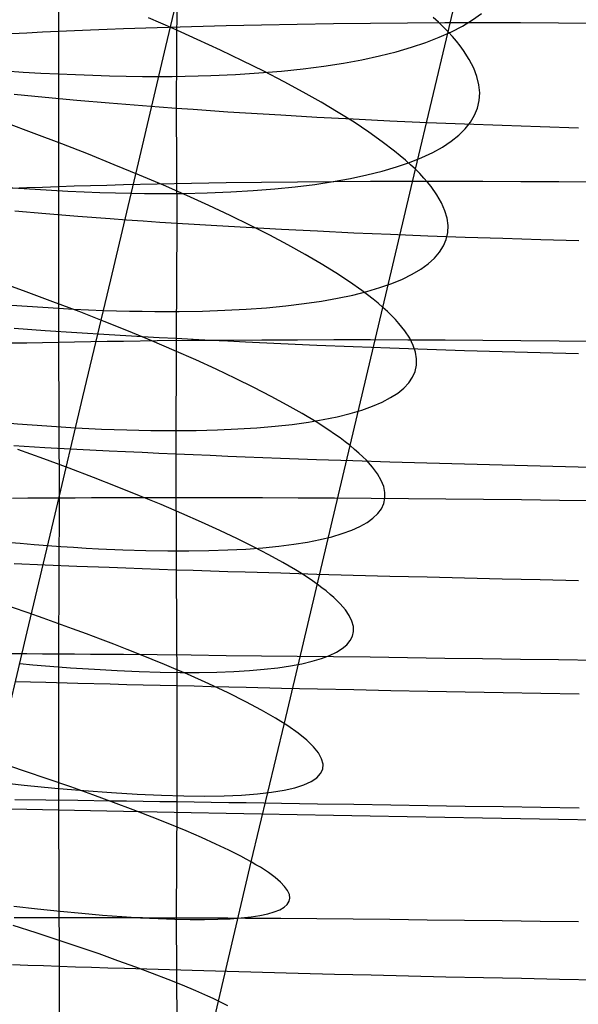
# Model space of a CAD drawing. Extents: x -383 to 1849, y -1185 to -529.
# Tile 347 of 656: x 241.57 to 248.71, y -1015.58 to -1003. Entities that reach past the tile are written whole.
import ezdxf

# ---------------------------------------------------------------- set-up
doc = ezdxf.new("R2010")
doc.units = 0
doc.layers.add('PREDEFINITO', color=7, linetype='CONTINUOUS')

msp = doc.modelspace()

# ---------------------------------------------------------------- linework, layer by layer
at = {"layer": 'PREDEFINITO'}
for p, q in [((242.081, -1001.176, 675.541), (242.07, -1003.154, 675.801)), ((247.051, -1003.158, 484.075), (247.465, -1001.405, 484.387)), ((243.444, -1003.345, 498.497), (243.796, -1001.865, 498.791)), ((243.585, -1002.669, 649.525), (243.574, -1004.132, 649.772)), ((247.362, -1003.006, 491.483), (247.475, -1002.923, 491.011)), ((243.538, -1003.116, 478.002), (243.219, -1002.978, 477.654)), ((246.53, -1003.048, 677.737), (246.057, -1003.052, 677.61)), ((247.009, -1003.045, 677.849), (246.53, -1003.048, 677.737)), ((246.929, -1003.035, 483.619), (246.861, -1002.973, 483.394)), ((246.992, -1003.097, 483.846), (246.929, -1003.035, 483.619)), ((247.49, -1003.044, 677.946), (247.009, -1003.045, 677.849)), ((247.234, -1003.084, 491.953), (247.362, -1003.006, 491.483)), ((247.975, -1003.045, 678.028), (247.49, -1003.044, 677.946)), ((248.462, -1003.047, 678.095), (247.975, -1003.045, 678.028)), ((248.952, -1003.05, 678.147), (248.462, -1003.047, 678.095)), ((241.668, -1003.173, 675.527), (241.47, -1003.183, 675.385)), ((241.868, -1003.163, 675.666), (241.668, -1003.173, 675.527)), ((242.07, -1003.154, 675.801), (241.868, -1003.163, 675.666)), ((242.07, -1003.154, 675.801), (242.069, -1005.137, 676.028)), ((242.274, -1003.145, 675.933), (242.07, -1003.154, 675.801)), ((242.481, -1003.137, 676.061), (242.274, -1003.145, 675.933)), ((242.691, -1003.128, 676.185), (242.481, -1003.137, 676.061)), ((242.902, -1003.121, 676.306), (242.691, -1003.128, 676.185)), ((243.332, -1003.106, 676.537), (242.902, -1003.121, 676.306)), ((243.769, -1003.093, 676.752), (243.332, -1003.106, 676.537)), ((243.845, -1003.254, 478.361), (243.538, -1003.116, 478.002)), ((244.214, -1003.082, 676.953), (243.769, -1003.093, 676.752)), ((244.665, -1003.072, 677.14), (244.214, -1003.082, 676.953)), ((245.123, -1003.064, 677.311), (244.665, -1003.072, 677.14)), ((245.587, -1003.057, 677.468), (245.123, -1003.064, 677.311)), ((246.057, -1003.052, 677.61), (245.587, -1003.057, 677.468)), ((246.632, -1004.913, 483.777), (247.051, -1003.158, 484.075)), ((246.936, -1003.228, 492.88), (247.092, -1003.158, 492.418)), ((247.051, -1003.158, 484.075), (246.992, -1003.097, 483.846)), ((247.107, -1003.219, 484.304), (247.051, -1003.158, 484.075)), ((247.092, -1003.158, 492.418), (247.234, -1003.084, 491.953)), ((244.141, -1003.391, 478.729), (243.845, -1003.254, 478.361)), ((246.582, -1003.356, 493.79), (246.766, -1003.294, 493.338)), ((246.766, -1003.294, 493.338), (246.936, -1003.228, 492.88)), ((247.158, -1003.279, 484.535), (247.107, -1003.219, 484.304)), ((247.205, -1003.338, 484.766), (247.158, -1003.279, 484.535)), ((243.092, -1004.833, 498.232), (243.444, -1003.345, 498.497)), ((244.424, -1003.527, 479.107), (244.141, -1003.391, 478.729)), ((246.174, -1003.466, 494.677), (246.385, -1003.413, 494.236)), ((246.385, -1003.413, 494.236), (246.582, -1003.356, 493.79)), ((247.248, -1003.396, 484.999), (247.205, -1003.338, 484.766)), ((247.321, -1003.511, 485.467), (247.248, -1003.396, 484.999)), ((244.695, -1003.662, 479.494), (244.424, -1003.527, 479.107)), ((245.712, -1003.557, 495.538), (245.949, -1003.514, 495.111)), ((245.949, -1003.514, 495.111), (246.174, -1003.466, 494.677)), ((247.378, -1003.622, 485.939), (247.321, -1003.511, 485.467)), ((244.632, -1003.683, 497.164), (244.921, -1003.659, 496.771)), ((244.953, -1003.796, 479.889), (244.695, -1003.662, 479.494)), ((244.921, -1003.659, 496.771), (245.197, -1003.63, 496.368)), ((245.197, -1003.63, 496.368), (245.461, -1003.596, 495.957)), ((245.461, -1003.596, 495.957), (245.712, -1003.557, 495.538)), ((247.419, -1003.73, 486.414), (247.378, -1003.622, 485.939)), ((243.353, -1003.728, 498.634), (243.524, -1003.727, 498.46)), ((243.524, -1003.727, 498.46), (243.691, -1003.725, 498.283)), ((243.691, -1003.725, 498.283), (243.855, -1003.721, 498.103)), ((243.855, -1003.721, 498.103), (244.017, -1003.716, 497.921)), ((244.017, -1003.716, 497.921), (244.331, -1003.703, 497.547)), ((244.331, -1003.703, 497.547), (244.632, -1003.683, 497.164)), ((245.198, -1003.928, 480.293), (244.953, -1003.796, 479.889)), ((247.444, -1003.836, 486.89), (247.419, -1003.73, 486.414)), ((245.429, -1004.058, 480.705), (245.198, -1003.928, 480.293)), ((247.454, -1003.938, 487.369), (247.444, -1003.836, 486.89)), ((241.504, -1003.952, 651.04), (241.9, -1003.991, 650.758)), ((241.9, -1003.991, 650.758), (242.306, -1004.029, 650.49)), ((242.306, -1004.029, 650.49), (242.72, -1004.064, 650.236)), ((247.426, -1004.132, 488.329), (247.447, -1004.037, 487.848)), ((247.447, -1004.037, 487.848), (247.454, -1003.938, 487.369)), ((242.72, -1004.064, 650.236), (242.93, -1004.082, 650.114)), ((242.93, -1004.082, 650.114), (243.143, -1004.099, 649.996)), ((243.143, -1004.099, 649.996), (243.357, -1004.115, 649.882)), ((243.357, -1004.115, 649.882), (243.574, -1004.132, 649.772)), ((243.574, -1004.132, 649.772), (243.792, -1004.147, 649.666)), ((243.574, -1004.132, 649.772), (243.584, -1005.601, 649.981)), ((243.792, -1004.147, 649.666), (244.013, -1004.163, 649.564)), ((244.013, -1004.163, 649.564), (244.235, -1004.178, 649.465)), ((244.235, -1004.178, 649.465), (244.459, -1004.192, 649.371)), ((245.646, -1004.187, 481.124), (245.429, -1004.058, 480.705)), ((247.389, -1004.224, 488.809), (247.426, -1004.132, 488.329)), ((244.459, -1004.192, 649.371), (244.912, -1004.22, 649.193)), ((244.912, -1004.22, 649.193), (245.371, -1004.246, 649.031)), ((245.371, -1004.246, 649.031), (245.837, -1004.271, 648.885)), ((245.848, -1004.313, 481.55), (245.646, -1004.187, 481.124)), ((245.837, -1004.271, 648.885), (246.307, -1004.294, 648.753)), ((246.307, -1004.294, 648.753), (246.781, -1004.315, 648.638)), ((247.336, -1004.312, 489.29), (247.389, -1004.224, 488.809)), ((241.761, -1004.455, 476.403), (241.399, -1004.321, 476.098)), ((246.036, -1004.438, 481.984), (245.848, -1004.313, 481.55)), ((246.781, -1004.315, 648.638), (247.26, -1004.334, 648.537)), ((247.187, -1004.478, 490.247), (247.269, -1004.397, 489.769)), ((247.26, -1004.334, 648.537), (247.743, -1004.352, 648.452)), ((247.269, -1004.397, 489.769), (247.336, -1004.312, 489.29)), ((247.743, -1004.352, 648.452), (248.228, -1004.368, 648.383)), ((248.228, -1004.368, 648.383), (248.716, -1004.383, 648.328)), ((242.112, -1004.589, 476.721), (241.761, -1004.455, 476.403)), ((246.209, -1004.561, 482.423), (246.036, -1004.438, 481.984)), ((246.979, -1004.629, 491.197), (247.09, -1004.555, 490.723)), ((247.09, -1004.555, 490.723), (247.187, -1004.478, 490.247)), ((242.454, -1004.722, 477.049), (242.112, -1004.589, 476.721)), ((246.366, -1004.681, 482.869), (246.209, -1004.561, 482.423)), ((246.438, -1004.74, 483.094), (246.366, -1004.681, 482.869)), ((246.853, -1004.699, 491.668), (246.979, -1004.629, 491.197)), ((242.784, -1004.855, 477.388), (242.454, -1004.722, 477.049)), ((246.507, -1004.798, 483.32), (246.438, -1004.74, 483.094)), ((246.571, -1004.856, 483.548), (246.507, -1004.798, 483.32)), ((246.558, -1004.826, 492.598), (246.713, -1004.764, 492.135)), ((246.713, -1004.764, 492.135), (246.853, -1004.699, 491.668)), ((242.738, -1006.324, 497.995), (243.092, -1004.833, 498.232)), ((243.104, -1004.987, 477.738), (242.784, -1004.855, 477.388)), ((246.012, -1004.985, 493.959), (246.208, -1004.936, 493.511)), ((246.208, -1004.936, 493.511), (246.39, -1004.883, 493.057)), ((246.218, -1006.677, 483.535), (246.632, -1004.913, 483.777)), ((246.39, -1004.883, 493.057), (246.558, -1004.826, 492.598)), ((246.632, -1004.913, 483.777), (246.571, -1004.856, 483.548)), ((246.688, -1004.969, 484.007), (246.632, -1004.913, 483.777)), ((243.413, -1005.118, 478.098), (243.104, -1004.987, 477.738)), ((245.58, -1005.07, 494.836), (245.803, -1005.03, 494.401)), ((245.803, -1005.03, 494.401), (246.012, -1004.985, 493.959)), ((246.74, -1005.025, 484.239), (246.688, -1004.969, 484.007)), ((246.788, -1005.08, 484.471), (246.74, -1005.025, 484.239)), ((241.667, -1005.151, 675.753), (241.469, -1005.158, 675.611)), ((241.866, -1005.144, 675.892), (241.667, -1005.151, 675.753)), ((242.069, -1005.137, 676.028), (241.866, -1005.144, 675.892)), ((242.273, -1005.131, 676.159), (242.069, -1005.137, 676.028)), ((242.069, -1005.137, 676.028), (242.07, -1007.124, 676.216)), ((242.481, -1005.125, 676.288), (242.273, -1005.131, 676.159)), ((242.69, -1005.119, 676.412), (242.481, -1005.125, 676.288)), ((242.902, -1005.114, 676.533), (242.69, -1005.119, 676.412)), ((243.331, -1005.104, 676.763), (242.902, -1005.114, 676.533)), ((243.769, -1005.096, 676.979), (243.331, -1005.104, 676.763)), ((243.709, -1005.248, 478.468), (243.413, -1005.118, 478.098)), ((244.214, -1005.088, 677.18), (243.769, -1005.096, 676.979)), ((244.666, -1005.082, 677.367), (244.214, -1005.088, 677.18)), ((244.272, -1005.202, 496.896), (244.559, -1005.185, 496.501)), ((244.559, -1005.185, 496.501), (244.834, -1005.163, 496.097)), ((245.125, -1005.077, 677.538), (244.666, -1005.082, 677.367)), ((244.834, -1005.163, 496.097), (245.096, -1005.137, 495.685)), ((245.096, -1005.137, 495.685), (245.345, -1005.106, 495.264)), ((245.589, -1005.073, 677.695), (245.125, -1005.077, 677.538)), ((245.345, -1005.106, 495.264), (245.58, -1005.07, 494.836)), ((246.059, -1005.071, 677.836), (245.589, -1005.073, 677.695)), ((246.533, -1005.069, 677.963), (246.059, -1005.071, 677.836)), ((247.011, -1005.069, 678.075), (246.533, -1005.069, 677.963)), ((246.832, -1005.134, 484.705), (246.788, -1005.08, 484.471)), ((246.908, -1005.24, 485.175), (246.832, -1005.134, 484.705)), ((247.494, -1005.07, 678.172), (247.011, -1005.069, 678.075)), ((247.979, -1005.072, 678.254), (247.494, -1005.07, 678.172)), ((248.467, -1005.075, 678.321), (247.979, -1005.072, 678.254)), ((248.957, -1005.08, 678.373), (248.467, -1005.075, 678.321)), ((243, -1005.22, 498.371), (243.169, -1005.222, 498.196)), ((243.169, -1005.222, 498.196), (243.336, -1005.223, 498.019)), ((243.336, -1005.223, 498.019), (243.5, -1005.223, 497.838)), ((243.5, -1005.223, 497.838), (243.66, -1005.221, 497.655)), ((243.66, -1005.221, 497.655), (243.972, -1005.214, 497.28)), ((243.994, -1005.377, 478.847), (243.709, -1005.248, 478.468)), ((243.972, -1005.214, 497.28), (244.272, -1005.202, 496.896)), ((246.967, -1005.343, 485.649), (246.908, -1005.24, 485.175)), ((244.266, -1005.505, 479.236), (243.994, -1005.377, 478.847)), ((247.01, -1005.442, 486.125), (246.967, -1005.343, 485.649)), ((241.513, -1005.446, 651.254), (241.91, -1005.48, 650.971)), ((241.91, -1005.48, 650.971), (242.316, -1005.512, 650.702)), ((242.316, -1005.512, 650.702), (242.73, -1005.543, 650.447)), ((242.73, -1005.543, 650.447), (242.941, -1005.558, 650.325)), ((242.941, -1005.558, 650.325), (243.153, -1005.572, 650.206)), ((244.525, -1005.631, 479.633), (244.266, -1005.505, 479.236)), ((247.037, -1005.539, 486.603), (247.01, -1005.442, 486.125)), ((247.049, -1005.632, 487.084), (247.037, -1005.539, 486.603)), ((243.153, -1005.572, 650.206), (243.368, -1005.587, 650.092)), ((243.368, -1005.587, 650.092), (243.584, -1005.601, 649.981)), ((243.584, -1005.601, 649.981), (243.574, -1007.072, 650.171)), ((243.584, -1005.601, 649.981), (243.803, -1005.614, 649.875)), ((243.803, -1005.614, 649.875), (244.023, -1005.628, 649.772)), ((244.023, -1005.628, 649.772), (244.245, -1005.641, 649.673)), ((244.245, -1005.641, 649.673), (244.469, -1005.654, 649.578)), ((244.469, -1005.654, 649.578), (244.922, -1005.678, 649.4)), ((244.771, -1005.756, 480.038), (244.525, -1005.631, 479.633)), ((244.922, -1005.678, 649.4), (245.381, -1005.701, 649.237)), ((247.045, -1005.722, 487.566), (247.049, -1005.632, 487.084)), ((245.003, -1005.879, 480.451), (244.771, -1005.756, 480.038)), ((245.381, -1005.701, 649.237), (245.846, -1005.723, 649.09)), ((245.846, -1005.723, 649.09), (246.316, -1005.743, 648.958)), ((246.316, -1005.743, 648.958), (246.79, -1005.762, 648.842)), ((246.79, -1005.762, 648.842), (247.269, -1005.779, 648.741)), ((246.99, -1005.892, 488.531), (247.025, -1005.809, 488.048)), ((247.025, -1005.809, 488.048), (247.045, -1005.722, 487.566)), ((247.269, -1005.779, 648.741), (247.751, -1005.795, 648.656)), ((247.751, -1005.795, 648.656), (248.236, -1005.81, 648.586)), ((248.236, -1005.81, 648.586), (248.723, -1005.823, 648.531)), ((245.222, -1006, 480.872), (245.003, -1005.879, 480.451)), ((246.94, -1005.972, 489.013), (246.99, -1005.892, 488.531)), ((245.426, -1006.119, 481.3), (245.222, -1006, 480.872)), ((246.795, -1006.12, 489.975), (246.875, -1006.048, 489.494)), ((246.875, -1006.048, 489.494), (246.94, -1005.972, 489.013)), ((245.615, -1006.235, 481.735), (245.426, -1006.119, 481.3)), ((246.591, -1006.254, 490.929), (246.701, -1006.189, 490.453)), ((246.701, -1006.189, 490.453), (246.795, -1006.12, 489.975)), ((245.789, -1006.349, 482.176), (245.615, -1006.235, 481.735)), ((246.329, -1006.372, 491.871), (246.467, -1006.315, 491.401)), ((246.467, -1006.315, 491.401), (246.591, -1006.254, 490.929)), ((241.657, -1006.477, 476.481), (241.303, -1006.349, 476.162)), ((242.382, -1007.819, 497.788), (242.738, -1006.324, 497.995)), ((245.948, -1006.461, 482.623), (245.789, -1006.349, 482.176)), ((246.011, -1006.475, 492.797), (246.177, -1006.425, 492.336)), ((246.177, -1006.425, 492.336), (246.329, -1006.372, 491.871)), ((242, -1006.605, 476.81), (241.657, -1006.477, 476.481)), ((245.43, -1006.597, 494.147), (245.637, -1006.56, 493.703)), ((245.637, -1006.56, 493.703), (245.831, -1006.52, 493.253)), ((245.831, -1006.52, 493.253), (246.011, -1006.475, 492.797)), ((246.021, -1006.516, 482.849), (245.948, -1006.461, 482.623)), ((246.091, -1006.57, 483.076), (246.021, -1006.516, 482.849)), ((246.156, -1006.624, 483.305), (246.091, -1006.57, 483.076)), ((242.333, -1006.731, 477.151), (242, -1006.605, 476.81)), ((244.469, -1006.7, 495.852), (244.729, -1006.681, 495.437)), ((244.729, -1006.681, 495.437), (244.976, -1006.657, 495.015)), ((244.976, -1006.657, 495.015), (245.21, -1006.629, 494.585)), ((245.21, -1006.629, 494.585), (245.43, -1006.597, 494.147)), ((245.798, -1008.443, 483.316), (246.218, -1006.677, 483.535)), ((246.218, -1006.677, 483.535), (246.156, -1006.624, 483.305)), ((246.275, -1006.729, 483.766), (246.218, -1006.677, 483.535)), ((242.654, -1006.857, 477.502), (242.333, -1006.731, 477.151)), ((242.645, -1006.715, 498.136), (242.814, -1006.72, 497.96)), ((242.814, -1006.72, 497.96), (242.98, -1006.725, 497.782)), ((242.98, -1006.725, 497.782), (243.142, -1006.727, 497.6)), ((243.142, -1006.727, 497.6), (243.302, -1006.729, 497.416)), ((243.302, -1006.729, 497.416), (243.612, -1006.729, 497.04)), ((243.612, -1006.729, 497.04), (243.91, -1006.724, 496.654)), ((243.91, -1006.724, 496.654), (244.196, -1006.714, 496.257)), ((244.196, -1006.714, 496.257), (244.469, -1006.7, 495.852)), ((246.328, -1006.78, 483.998), (246.275, -1006.729, 483.766)), ((246.376, -1006.831, 484.231), (246.328, -1006.78, 483.998)), ((241.504, -1006.943, 651.446), (241.9, -1006.971, 651.163)), ((242.965, -1006.982, 477.863), (242.654, -1006.857, 477.502)), ((246.421, -1006.881, 484.465), (246.376, -1006.831, 484.231)), ((246.499, -1006.978, 484.937), (246.421, -1006.881, 484.465)), ((241.9, -1006.971, 651.163), (242.306, -1006.997, 650.893)), ((242.306, -1006.997, 650.893), (242.72, -1007.023, 650.637)), ((242.72, -1007.023, 650.637), (242.93, -1007.036, 650.515)), ((242.93, -1007.036, 650.515), (243.143, -1007.048, 650.396)), ((243.264, -1007.106, 478.234), (242.965, -1006.982, 477.863)), ((243.143, -1007.048, 650.396), (243.357, -1007.06, 650.282)), ((243.357, -1007.06, 650.282), (243.574, -1007.072, 650.171)), ((243.574, -1007.072, 650.171), (243.572, -1008.547, 650.326)), ((243.574, -1007.072, 650.171), (243.792, -1007.084, 650.064)), ((246.56, -1007.072, 485.412), (246.499, -1006.978, 484.937)), ((246.605, -1007.163, 485.889), (246.56, -1007.072, 485.412)), ((241.668, -1007.132, 675.941), (241.471, -1007.136, 675.799)), ((241.868, -1007.128, 676.081), (241.668, -1007.132, 675.941)), ((242.07, -1007.124, 676.216), (241.868, -1007.128, 676.081)), ((242.275, -1007.12, 676.348), (242.07, -1007.124, 676.216)), ((242.07, -1007.124, 676.216), (242.081, -1009.113, 676.372)), ((242.482, -1007.117, 676.477), (242.275, -1007.12, 676.348)), ((242.692, -1007.114, 676.601), (242.482, -1007.117, 676.477)), ((242.903, -1007.111, 676.722), (242.692, -1007.114, 676.601)), ((243.333, -1007.105, 676.953), (242.903, -1007.111, 676.722)), ((243.55, -1007.228, 478.614), (243.264, -1007.106, 478.234)), ((243.771, -1007.101, 677.169), (243.333, -1007.105, 676.953)), ((244.216, -1007.098, 677.37), (243.771, -1007.101, 677.169)), ((243.792, -1007.084, 650.064), (244.013, -1007.095, 649.961)), ((244.013, -1007.095, 649.961), (244.235, -1007.106, 649.862)), ((244.668, -1007.095, 677.557), (244.216, -1007.098, 677.37)), ((244.235, -1007.106, 649.862), (244.459, -1007.117, 649.766)), ((244.459, -1007.117, 649.766), (244.912, -1007.138, 649.588)), ((245.126, -1007.094, 677.728), (244.668, -1007.095, 677.557)), ((244.912, -1007.138, 649.588), (245.371, -1007.158, 649.424)), ((245.591, -1007.093, 677.885), (245.126, -1007.094, 677.728)), ((245.371, -1007.158, 649.424), (245.836, -1007.176, 649.277)), ((246.06, -1007.093, 678.027), (245.591, -1007.093, 677.885)), ((245.836, -1007.176, 649.277), (246.306, -1007.194, 649.145)), ((246.535, -1007.094, 678.154), (246.06, -1007.093, 678.027)), ((246.306, -1007.194, 649.145), (246.781, -1007.211, 649.028)), ((247.013, -1007.096, 678.265), (246.535, -1007.094, 678.154)), ((246.634, -1007.251, 486.369), (246.605, -1007.163, 485.889)), ((247.496, -1007.099, 678.362), (247.013, -1007.096, 678.265)), ((247.981, -1007.103, 678.444), (247.496, -1007.099, 678.362)), ((248.469, -1007.107, 678.511), (247.981, -1007.103, 678.444)), ((248.958, -1007.113, 678.562), (248.469, -1007.107, 678.511)), ((243.824, -1007.348, 479.004), (243.55, -1007.228, 478.614)), ((246.647, -1007.336, 486.851), (246.634, -1007.251, 486.369)), ((246.781, -1007.211, 649.028), (247.26, -1007.226, 648.927)), ((247.26, -1007.226, 648.927), (247.742, -1007.241, 648.841)), ((247.742, -1007.241, 648.841), (248.227, -1007.254, 648.77)), ((248.227, -1007.254, 648.77), (248.715, -1007.266, 648.715)), ((244.086, -1007.468, 479.402), (243.824, -1007.348, 479.004)), ((246.628, -1007.495, 487.818), (246.645, -1007.417, 487.334)), ((246.645, -1007.417, 487.334), (246.647, -1007.336, 486.851)), ((244.334, -1007.585, 479.809), (244.086, -1007.468, 479.402)), ((246.547, -1007.64, 488.785), (246.595, -1007.569, 488.302)), ((246.595, -1007.569, 488.302), (246.628, -1007.495, 487.818)), ((244.569, -1007.7, 480.223), (244.334, -1007.585, 479.809)), ((244.789, -1007.814, 480.646), (244.569, -1007.7, 480.223)), ((246.484, -1007.707, 489.268), (246.547, -1007.64, 488.785)), ((242.027, -1009.319, 497.61), (242.382, -1007.819, 497.788)), ((244.995, -1007.925, 481.075), (244.789, -1007.814, 480.646)), ((246.313, -1007.83, 490.229), (246.406, -1007.771, 489.749)), ((246.406, -1007.771, 489.749), (246.484, -1007.707, 489.268)), ((245.187, -1008.034, 481.511), (244.995, -1007.925, 481.075)), ((245.948, -1007.988, 491.65), (246.084, -1007.939, 491.18)), ((246.084, -1007.939, 491.18), (246.206, -1007.887, 490.706)), ((246.206, -1007.887, 490.706), (246.313, -1007.83, 490.229)), ((245.363, -1008.14, 481.954), (245.187, -1008.034, 481.511)), ((245.455, -1008.11, 493.035), (245.634, -1008.073, 492.578)), ((245.634, -1008.073, 492.578), (245.798, -1008.032, 492.117)), ((245.798, -1008.032, 492.117), (245.948, -1007.988, 491.65)), ((244.607, -1008.215, 494.801), (244.839, -1008.195, 494.37)), ((244.839, -1008.195, 494.37), (245.058, -1008.171, 493.932)), ((245.058, -1008.171, 493.932), (245.264, -1008.142, 493.487)), ((245.264, -1008.142, 493.487), (245.455, -1008.11, 493.035)), ((245.524, -1008.244, 482.402), (245.363, -1008.14, 481.954)), ((242.289, -1008.215, 497.93), (242.457, -1008.224, 497.754)), ((242.457, -1008.224, 497.754), (242.622, -1008.231, 497.575)), ((242.622, -1008.231, 497.575), (242.784, -1008.237, 497.393)), ((242.784, -1008.237, 497.393), (242.943, -1008.242, 497.209)), ((242.943, -1008.242, 497.209), (243.252, -1008.249, 496.832)), ((243.252, -1008.249, 496.832), (243.548, -1008.251, 496.444)), ((243.548, -1008.251, 496.444), (243.832, -1008.249, 496.047)), ((243.832, -1008.249, 496.047), (244.104, -1008.242, 495.64)), ((244.104, -1008.242, 495.64), (244.362, -1008.23, 495.225)), ((244.362, -1008.23, 495.225), (244.607, -1008.215, 494.801)), ((245.599, -1008.295, 482.629), (245.524, -1008.244, 482.402)), ((245.669, -1008.345, 482.856), (245.599, -1008.295, 482.629)), ((241.502, -1008.443, 651.602), (241.898, -1008.465, 651.318)), ((244.958, -1011.985, 482.978), (245.798, -1008.443, 483.316)), ((245.736, -1008.394, 483.086), (245.669, -1008.345, 482.856)), ((245.798, -1008.443, 483.316), (245.736, -1008.394, 483.086)), ((245.856, -1008.491, 483.548), (245.798, -1008.443, 483.316)), ((241.884, -1008.613, 476.951), (241.549, -1008.492, 476.61)), ((241.898, -1008.465, 651.318), (242.304, -1008.487, 651.048)), ((242.304, -1008.487, 651.048), (242.718, -1008.508, 650.793)), ((242.718, -1008.508, 650.793), (242.929, -1008.518, 650.67)), ((242.929, -1008.518, 650.67), (243.141, -1008.528, 650.552)), ((243.141, -1008.528, 650.552), (243.355, -1008.538, 650.437)), ((243.355, -1008.538, 650.437), (243.572, -1008.547, 650.326)), ((243.572, -1008.547, 650.326), (243.79, -1008.557, 650.219)), ((243.572, -1008.547, 650.326), (243.573, -1010.027, 650.451)), ((243.79, -1008.557, 650.219), (244.011, -1008.566, 650.116)), ((244.011, -1008.566, 650.116), (244.233, -1008.575, 650.017)), ((244.233, -1008.575, 650.017), (244.457, -1008.584, 649.921)), ((245.911, -1008.538, 483.781), (245.856, -1008.491, 483.548)), ((245.961, -1008.584, 484.015), (245.911, -1008.538, 483.781)), ((242.207, -1008.732, 477.303), (241.884, -1008.613, 476.951)), ((244.457, -1008.584, 649.921), (244.91, -1008.601, 649.742)), ((244.91, -1008.601, 649.742), (245.369, -1008.618, 649.579)), ((245.369, -1008.618, 649.579), (245.834, -1008.634, 649.431)), ((245.834, -1008.634, 649.431), (246.305, -1008.649, 649.298)), ((246.006, -1008.63, 484.25), (245.961, -1008.584, 484.015)), ((246.086, -1008.719, 484.722), (246.006, -1008.63, 484.25)), ((246.305, -1008.649, 649.298), (246.779, -1008.663, 649.182)), ((246.779, -1008.663, 649.182), (247.258, -1008.677, 649.08)), ((247.258, -1008.677, 649.08), (247.741, -1008.689, 648.994)), ((247.741, -1008.689, 648.994), (248.226, -1008.701, 648.923)), ((248.226, -1008.701, 648.923), (248.714, -1008.713, 648.868)), ((242.519, -1008.851, 477.665), (242.207, -1008.732, 477.303)), ((246.149, -1008.804, 485.199), (246.086, -1008.719, 484.722)), ((246.196, -1008.886, 485.678), (246.149, -1008.804, 485.199)), ((248.714, -1008.713, 648.868), (249.204, -1008.723, 648.828)), ((242.82, -1008.967, 478.037), (242.519, -1008.851, 477.665)), ((246.228, -1008.966, 486.159), (246.196, -1008.886, 485.678)), ((243.108, -1009.083, 478.418), (242.82, -1008.967, 478.037)), ((243.384, -1009.196, 478.809), (243.108, -1009.083, 478.418)), ((246.243, -1009.041, 486.642), (246.228, -1008.966, 486.159)), ((246.243, -1009.114, 487.127), (246.243, -1009.041, 486.642)), ((241.678, -1009.115, 676.097), (241.481, -1009.117, 675.954)), ((241.878, -1009.114, 676.236), (241.678, -1009.115, 676.097)), ((242.081, -1009.113, 676.372), (241.878, -1009.114, 676.236)), ((242.081, -1009.113, 676.372), (242.069, -1011.105, 676.476)), ((242.285, -1009.112, 676.504), (242.081, -1009.113, 676.372)), ((242.492, -1009.111, 676.632), (242.285, -1009.112, 676.504)), ((242.702, -1009.11, 676.757), (242.492, -1009.111, 676.632)), ((242.913, -1009.109, 676.878), (242.702, -1009.11, 676.757)), ((243.343, -1009.109, 677.109), (242.913, -1009.109, 676.878)), ((243.78, -1009.109, 677.325), (243.343, -1009.109, 677.109)), ((243.647, -1009.308, 479.208), (243.384, -1009.196, 478.809)), ((244.225, -1009.109, 677.526), (243.78, -1009.109, 677.325)), ((244.677, -1009.11, 677.712), (244.225, -1009.109, 677.526)), ((245.136, -1009.112, 677.884), (244.677, -1009.11, 677.712)), ((245.6, -1009.115, 678.04), (245.136, -1009.112, 677.884)), ((246.069, -1009.118, 678.182), (245.6, -1009.115, 678.04)), ((246.543, -1009.121, 678.309), (246.069, -1009.118, 678.182)), ((246.197, -1009.248, 488.097), (246.228, -1009.183, 487.612)), ((246.228, -1009.183, 487.612), (246.243, -1009.114, 487.127)), ((247.021, -1009.126, 678.42), (246.543, -1009.121, 678.309)), ((247.503, -1009.131, 678.517), (247.021, -1009.126, 678.42)), ((247.988, -1009.136, 678.598), (247.503, -1009.131, 678.517)), ((248.475, -1009.142, 678.664), (247.988, -1009.136, 678.598)), ((248.965, -1009.148, 678.716), (248.475, -1009.142, 678.664)), ((241.67, -1010.821, 497.459), (242.027, -1009.319, 497.61)), ((243.898, -1009.418, 479.615), (243.647, -1009.308, 479.208)), ((246.09, -1009.369, 489.066), (246.151, -1009.31, 488.582)), ((246.151, -1009.31, 488.582), (246.197, -1009.248, 488.097)), ((244.134, -1009.526, 480.031), (243.898, -1009.418, 479.615)), ((245.923, -1009.475, 490.029), (246.014, -1009.423, 489.549)), ((246.014, -1009.423, 489.549), (246.09, -1009.369, 489.066)), ((244.357, -1009.632, 480.454), (244.134, -1009.526, 480.031)), ((245.564, -1009.606, 491.455), (245.698, -1009.566, 490.983)), ((245.698, -1009.566, 490.983), (245.818, -1009.522, 490.508)), ((245.818, -1009.522, 490.508), (245.923, -1009.475, 490.029)), ((244.565, -1009.735, 480.884), (244.357, -1009.632, 480.454)), ((244.888, -1009.727, 493.297), (245.078, -1009.702, 492.844)), ((245.078, -1009.702, 492.844), (245.254, -1009.674, 492.386)), ((245.254, -1009.674, 492.386), (245.416, -1009.642, 491.923)), ((245.416, -1009.642, 491.923), (245.564, -1009.606, 491.455)), ((241.932, -1009.719, 497.753), (242.1, -1009.73, 497.576)), ((242.1, -1009.73, 497.576), (242.264, -1009.741, 497.397)), ((242.264, -1009.741, 497.397), (242.425, -1009.751, 497.215)), ((242.425, -1009.751, 497.215), (242.583, -1009.759, 497.03)), ((242.583, -1009.759, 497.03), (242.891, -1009.773, 496.651)), ((242.891, -1009.773, 496.651), (243.185, -1009.782, 496.263)), ((243.185, -1009.782, 496.263), (243.467, -1009.786, 495.864)), ((243.467, -1009.786, 495.864), (243.737, -1009.787, 495.456)), ((243.737, -1009.787, 495.456), (243.993, -1009.783, 495.04)), ((243.993, -1009.783, 495.04), (244.237, -1009.775, 494.615)), ((244.237, -1009.775, 494.615), (244.467, -1009.763, 494.183)), ((244.467, -1009.763, 494.183), (244.684, -1009.747, 493.743)), ((244.759, -1009.836, 481.321), (244.565, -1009.735, 480.884)), ((244.684, -1009.747, 493.743), (244.888, -1009.727, 493.297)), ((244.937, -1009.935, 481.765), (244.759, -1009.836, 481.321)), ((241.503, -1009.948, 651.729), (241.899, -1009.964, 651.445)), ((241.899, -1009.964, 651.445), (242.305, -1009.98, 651.175)), ((245.1, -1010.03, 482.215), (244.937, -1009.935, 481.765)), ((242.305, -1009.98, 651.175), (242.719, -1009.996, 650.919)), ((242.719, -1009.996, 650.919), (242.93, -1010.004, 650.796)), ((242.93, -1010.004, 650.796), (243.142, -1010.012, 650.677)), ((243.142, -1010.012, 650.677), (243.357, -1010.019, 650.562)), ((243.357, -1010.019, 650.562), (243.573, -1010.027, 650.451)), ((243.573, -1010.027, 650.451), (243.792, -1010.034, 650.344)), ((243.573, -1010.027, 650.451), (243.585, -1011.507, 650.543)), ((243.792, -1010.034, 650.344), (244.012, -1010.041, 650.241)), ((244.012, -1010.041, 650.241), (244.234, -1010.048, 650.141)), ((244.234, -1010.048, 650.141), (244.458, -1010.055, 650.046)), ((244.458, -1010.055, 650.046), (244.911, -1010.069, 649.867)), ((244.911, -1010.069, 649.867), (245.371, -1010.082, 649.703)), ((245.176, -1010.077, 482.442), (245.1, -1010.03, 482.215)), ((245.247, -1010.123, 482.67), (245.176, -1010.077, 482.442)), ((245.371, -1010.082, 649.703), (245.836, -1010.095, 649.555)), ((245.315, -1010.168, 482.9), (245.247, -1010.123, 482.67)), ((245.378, -1010.213, 483.131), (245.315, -1010.168, 482.9)), ((245.438, -1010.257, 483.363), (245.378, -1010.213, 483.131)), ((245.836, -1010.095, 649.555), (246.306, -1010.108, 649.422)), ((246.306, -1010.108, 649.422), (246.781, -1010.12, 649.305)), ((246.781, -1010.12, 649.305), (247.26, -1010.131, 649.203)), ((247.26, -1010.131, 649.203), (247.742, -1010.142, 649.117)), ((247.742, -1010.142, 649.117), (248.227, -1010.153, 649.046)), ((248.227, -1010.153, 649.046), (248.715, -1010.163, 648.991)), ((245.493, -1010.299, 483.596), (245.438, -1010.257, 483.363)), ((245.544, -1010.342, 483.831), (245.493, -1010.299, 483.596)), ((245.591, -1010.383, 484.067), (245.544, -1010.342, 483.831)), ((245.672, -1010.463, 484.541), (245.591, -1010.383, 484.067)), ((245.738, -1010.54, 485.018), (245.672, -1010.463, 484.541)), ((245.787, -1010.614, 485.498), (245.738, -1010.54, 485.018)), ((245.821, -1010.684, 485.981), (245.787, -1010.614, 485.498)), ((245.839, -1010.751, 486.465), (245.821, -1010.684, 485.981)), ((241.313, -1012.326, 497.339), (241.67, -1010.821, 497.459)), ((245.828, -1010.875, 487.437), (245.841, -1010.815, 486.951)), ((245.841, -1010.815, 486.951), (245.839, -1010.751, 486.465)), ((245.755, -1010.985, 488.41), (245.799, -1010.931, 487.924)), ((245.799, -1010.931, 487.924), (245.828, -1010.875, 487.437)), ((245.534, -1011.123, 489.861), (245.623, -1011.08, 489.379)), ((245.623, -1011.08, 489.379), (245.697, -1011.034, 488.895)), ((245.697, -1011.034, 488.895), (245.755, -1010.985, 488.41)), ((241.667, -1011.103, 676.201), (241.47, -1011.101, 676.058)), ((241.867, -1011.104, 676.34), (241.667, -1011.103, 676.201)), ((242.069, -1011.105, 676.476), (241.867, -1011.104, 676.34)), ((242.274, -1011.107, 676.608), (242.069, -1011.105, 676.476)), ((242.069, -1011.105, 676.476), (242.069, -1013.099, 676.546)), ((242.481, -1011.109, 676.736), (242.274, -1011.107, 676.608)), ((242.69, -1011.11, 676.861), (242.481, -1011.109, 676.736)), ((242.902, -1011.112, 676.981), (242.69, -1011.11, 676.861)), ((243.331, -1011.116, 677.212), (242.902, -1011.112, 676.981)), ((243.768, -1011.12, 677.428), (243.331, -1011.116, 677.212)), ((244.213, -1011.125, 677.629), (243.768, -1011.12, 677.428)), ((244.665, -1011.13, 677.816), (244.213, -1011.125, 677.629)), ((245.123, -1011.135, 677.987), (244.665, -1011.13, 677.816)), ((245.587, -1011.14, 678.144), (245.123, -1011.135, 677.987)), ((245.181, -1011.228, 491.29), (245.313, -1011.196, 490.817)), ((245.313, -1011.196, 490.817), (245.431, -1011.161, 490.341)), ((245.431, -1011.161, 490.341), (245.534, -1011.123, 489.861)), ((246.056, -1011.146, 678.286), (245.587, -1011.14, 678.144)), ((246.53, -1011.152, 678.413), (246.056, -1011.146, 678.286)), ((247.008, -1011.159, 678.525), (246.53, -1011.152, 678.413)), ((247.49, -1011.165, 678.622), (247.008, -1011.159, 678.525)), ((247.974, -1011.172, 678.703), (247.49, -1011.165, 678.622)), ((248.462, -1011.179, 678.77), (247.974, -1011.172, 678.703)), ((248.951, -1011.187, 678.822), (248.462, -1011.179, 678.77)), ((241.575, -1011.225, 497.604), (241.741, -1011.24, 497.427)), ((241.741, -1011.24, 497.427), (241.905, -1011.254, 497.247)), ((241.905, -1011.254, 497.247), (242.066, -1011.267, 497.065)), ((242.066, -1011.267, 497.065), (242.223, -1011.279, 496.879)), ((242.223, -1011.279, 496.879), (242.529, -1011.299, 496.5)), ((242.529, -1011.299, 496.5), (242.822, -1011.316, 496.11)), ((242.822, -1011.316, 496.11), (243.103, -1011.328, 495.711)), ((243.103, -1011.328, 495.711), (243.371, -1011.336, 495.302)), ((243.371, -1011.336, 495.302), (243.625, -1011.34, 494.885)), ((243.625, -1011.34, 494.885), (243.867, -1011.34, 494.459)), ((243.867, -1011.34, 494.459), (244.096, -1011.335, 494.025)), ((244.096, -1011.335, 494.025), (244.311, -1011.327, 493.584)), ((244.311, -1011.327, 493.584), (244.513, -1011.315, 493.137)), ((244.513, -1011.315, 493.137), (244.701, -1011.299, 492.683)), ((244.701, -1011.299, 492.683), (244.875, -1011.279, 492.224)), ((244.875, -1011.279, 492.224), (245.035, -1011.255, 491.759)), ((245.035, -1011.255, 491.759), (245.181, -1011.228, 491.29)), ((241.515, -1011.453, 651.824), (241.911, -1011.464, 651.539)), ((241.911, -1011.464, 651.539), (242.317, -1011.475, 651.268)), ((242.317, -1011.475, 651.268), (242.731, -1011.486, 651.011)), ((242.731, -1011.486, 651.011), (242.942, -1011.491, 650.888)), ((242.942, -1011.491, 650.888), (243.154, -1011.496, 650.769)), ((243.154, -1011.496, 650.769), (243.369, -1011.501, 650.654)), ((243.369, -1011.501, 650.654), (243.585, -1011.507, 650.543)), ((243.585, -1011.507, 650.543), (243.804, -1011.512, 650.435)), ((243.585, -1011.507, 650.543), (243.585, -1012.989, 650.611)), ((243.804, -1011.512, 650.435), (244.024, -1011.517, 650.331)), ((244.024, -1011.517, 650.331), (244.246, -1011.522, 650.232)), ((244.246, -1011.522, 650.232), (244.47, -1011.528, 650.136)), ((244.47, -1011.528, 650.136), (244.923, -1011.538, 649.956)), ((244.923, -1011.538, 649.956), (245.382, -1011.548, 649.792)), ((245.382, -1011.548, 649.792), (245.847, -1011.558, 649.644)), ((245.847, -1011.558, 649.644), (246.317, -1011.568, 649.511)), ((246.317, -1011.568, 649.511), (246.792, -1011.577, 649.393)), ((246.792, -1011.577, 649.393), (247.27, -1011.587, 649.292)), ((247.27, -1011.587, 649.292), (247.752, -1011.596, 649.205)), ((247.752, -1011.596, 649.205), (248.237, -1011.605, 649.134)), ((248.237, -1011.605, 649.134), (248.725, -1011.614, 649.079)), ((244.533, -1013.758, 482.848), (244.958, -1011.985, 482.978)), ((241.635, -1012.598, 477.366), (241.321, -1012.493, 477.003)), ((241.938, -1012.701, 477.738), (241.635, -1012.598, 477.366)), ((242.229, -1012.802, 478.121), (241.938, -1012.701, 477.738)), ((242.508, -1012.902, 478.512), (242.229, -1012.802, 478.121)), ((241.514, -1012.961, 651.893), (241.911, -1012.966, 651.608)), ((241.911, -1012.966, 651.608), (242.317, -1012.972, 651.336)), ((242.317, -1012.972, 651.336), (242.731, -1012.977, 651.08)), ((242.774, -1012.999, 478.912), (242.508, -1012.902, 478.512)), ((242.731, -1012.977, 651.08), (242.941, -1012.98, 650.957)), ((242.941, -1012.98, 650.957), (243.154, -1012.983, 650.837)), ((243.154, -1012.983, 650.837), (243.368, -1012.986, 650.722)), ((241.667, -1013.091, 676.272), (241.47, -1013.087, 676.129)), ((241.867, -1013.095, 676.411), (241.667, -1013.091, 676.272)), ((242.069, -1013.099, 676.546), (241.867, -1013.095, 676.411)), ((242.274, -1013.104, 676.678), (242.069, -1013.099, 676.546)), ((242.069, -1013.099, 676.546), (242.081, -1015.094, 676.584)), ((242.481, -1013.108, 676.806), (242.274, -1013.104, 676.678)), ((242.69, -1013.112, 676.931), (242.481, -1013.108, 676.806)), ((243.027, -1013.094, 479.321), (242.774, -1012.999, 478.912)), ((243.266, -1013.186, 479.738), (243.027, -1013.094, 479.321)), ((243.368, -1012.986, 650.722), (243.585, -1012.989, 650.611)), ((243.585, -1012.989, 650.611), (243.574, -1014.471, 650.654)), ((243.585, -1012.989, 650.611), (243.803, -1012.992, 650.503)), ((243.803, -1012.992, 650.503), (244.024, -1012.995, 650.399)), ((244.024, -1012.995, 650.399), (244.246, -1012.999, 650.3)), ((244.246, -1012.999, 650.3), (244.47, -1013.002, 650.204)), ((244.47, -1013.002, 650.204), (244.923, -1013.009, 650.024)), ((244.923, -1013.009, 650.024), (245.382, -1013.015, 649.86)), ((245.382, -1013.015, 649.86), (245.847, -1013.022, 649.711)), ((245.847, -1013.022, 649.711), (246.317, -1013.03, 649.578)), ((246.317, -1013.03, 649.578), (246.791, -1013.037, 649.461)), ((246.791, -1013.037, 649.461), (247.27, -1013.045, 649.359)), ((247.27, -1013.045, 649.359), (247.752, -1013.052, 649.272)), ((247.752, -1013.052, 649.272), (248.237, -1013.06, 649.201)), ((248.237, -1013.06, 649.201), (248.724, -1013.068, 649.146)), ((242.901, -1013.116, 677.052), (242.69, -1013.112, 676.931)), ((243.331, -1013.125, 677.283), (242.901, -1013.116, 677.052)), ((243.492, -1013.276, 480.162), (243.266, -1013.186, 479.738)), ((243.768, -1013.133, 677.499), (243.331, -1013.125, 677.283)), ((244.213, -1013.142, 677.7), (243.768, -1013.133, 677.499)), ((244.664, -1013.15, 677.886), (244.213, -1013.142, 677.7)), ((245.123, -1013.159, 678.058), (244.664, -1013.15, 677.886)), ((245.586, -1013.167, 678.214), (245.123, -1013.159, 678.058)), ((246.056, -1013.176, 678.356), (245.586, -1013.167, 678.214)), ((246.529, -1013.184, 678.483), (246.056, -1013.176, 678.356)), ((247.007, -1013.193, 678.595), (246.529, -1013.184, 678.483)), ((247.489, -1013.202, 678.692), (247.007, -1013.193, 678.595)), ((247.974, -1013.21, 678.773), (247.489, -1013.202, 678.692)), ((248.461, -1013.219, 678.84), (247.974, -1013.21, 678.773)), ((248.951, -1013.227, 678.891), (248.461, -1013.219, 678.84)), ((243.703, -1013.364, 480.594), (243.492, -1013.276, 480.162)), ((243.9, -1013.449, 481.032), (243.703, -1013.364, 480.594)), ((244.082, -1013.531, 481.477), (243.9, -1013.449, 481.032)), ((244.248, -1013.61, 481.929), (244.082, -1013.531, 481.477)), ((244.325, -1013.648, 482.157), (244.248, -1013.61, 481.929)), ((244.399, -1013.686, 482.386), (244.325, -1013.648, 482.157)), ((244.468, -1013.722, 482.616), (244.399, -1013.686, 482.386)), ((244.533, -1013.758, 482.848), (244.468, -1013.722, 482.616)), ((244.115, -1015.536, 482.777), (244.533, -1013.758, 482.848)), ((244.594, -1013.794, 483.081), (244.533, -1013.758, 482.848)), ((244.651, -1013.828, 483.316), (244.594, -1013.794, 483.081)), ((244.704, -1013.861, 483.551), (244.651, -1013.828, 483.316)), ((244.753, -1013.894, 483.788), (244.704, -1013.861, 483.551)), ((244.839, -1013.957, 484.264), (244.753, -1013.894, 483.788)), ((244.908, -1014.016, 484.743), (244.839, -1013.957, 484.264)), ((244.961, -1014.072, 485.226), (244.908, -1014.016, 484.743)), ((244.999, -1014.125, 485.71), (244.961, -1014.072, 485.226)), ((245.021, -1014.174, 486.197), (244.999, -1014.125, 485.71)), ((245.018, -1014.262, 487.173), (245.027, -1014.22, 486.685)), ((245.027, -1014.22, 486.685), (245.021, -1014.174, 486.197)), ((241.5, -1014.324, 496.665), (241.802, -1014.358, 496.284)), ((241.802, -1014.358, 496.284), (242.091, -1014.388, 495.892)), ((244.899, -1014.369, 488.638), (244.954, -1014.337, 488.151)), ((244.954, -1014.337, 488.151), (244.993, -1014.301, 487.662)), ((244.993, -1014.301, 487.662), (245.018, -1014.262, 487.173)), ((241.504, -1014.469, 651.934), (241.9, -1014.468, 651.649)), ((241.9, -1014.468, 651.649), (242.306, -1014.468, 651.378)), ((242.091, -1014.388, 495.892), (242.368, -1014.415, 495.491)), ((242.306, -1014.468, 651.378), (242.72, -1014.469, 651.122)), ((242.368, -1014.415, 495.491), (242.632, -1014.438, 495.08)), ((242.632, -1014.438, 495.08), (242.882, -1014.457, 494.66)), ((242.72, -1014.469, 651.122), (242.93, -1014.469, 650.999)), ((242.882, -1014.457, 494.66), (243.12, -1014.472, 494.231)), ((242.93, -1014.469, 650.999), (243.143, -1014.47, 650.88)), ((243.12, -1014.472, 494.231), (243.345, -1014.483, 493.795)), ((243.143, -1014.47, 650.88), (243.357, -1014.471, 650.765)), ((243.345, -1014.483, 493.795), (243.556, -1014.491, 493.352)), ((243.357, -1014.471, 650.765), (243.574, -1014.471, 650.654)), ((243.556, -1014.491, 493.352), (243.753, -1014.495, 492.902)), ((243.574, -1014.471, 650.654), (243.792, -1014.472, 650.546)), ((243.574, -1014.471, 650.654), (243.584, -1015.955, 650.658)), ((243.792, -1014.472, 650.546), (244.013, -1014.473, 650.443)), ((243.937, -1014.496, 492.446), (244.107, -1014.492, 491.984)), ((244.013, -1014.473, 650.443), (244.235, -1014.475, 650.343)), ((244.107, -1014.492, 491.984), (244.263, -1014.486, 491.517)), ((244.235, -1014.475, 650.343), (244.459, -1014.476, 650.247)), ((244.263, -1014.486, 491.517), (244.405, -1014.475, 491.046)), ((244.405, -1014.475, 491.046), (244.533, -1014.461, 490.57)), ((244.459, -1014.476, 650.247), (244.912, -1014.479, 650.067)), ((244.533, -1014.461, 490.57), (244.646, -1014.443, 490.091)), ((244.646, -1014.443, 490.091), (244.745, -1014.422, 489.609)), ((244.745, -1014.422, 489.609), (244.829, -1014.397, 489.125)), ((244.829, -1014.397, 489.125), (244.899, -1014.369, 488.638)), ((244.912, -1014.479, 650.067), (245.372, -1014.483, 649.903)), ((245.372, -1014.483, 649.903), (245.837, -1014.487, 649.755)), ((245.837, -1014.487, 649.755), (246.307, -1014.492, 649.621)), ((246.307, -1014.492, 649.621), (246.782, -1014.497, 649.504)), ((241.785, -1014.665, 478.039), (241.492, -1014.57, 477.656)), ((243.753, -1014.495, 492.902), (243.937, -1014.496, 492.446)), ((246.782, -1014.497, 649.504), (247.26, -1014.502, 649.402)), ((247.26, -1014.502, 649.402), (247.743, -1014.508, 649.315)), ((247.743, -1014.508, 649.315), (248.228, -1014.514, 649.243)), ((248.228, -1014.514, 649.243), (248.716, -1014.521, 649.187)), ((242.066, -1014.757, 478.432), (241.785, -1014.665, 478.039)), ((242.334, -1014.847, 478.833), (242.066, -1014.757, 478.432)), ((242.59, -1014.934, 479.243), (242.334, -1014.847, 478.833)), ((242.831, -1015.02, 479.66), (242.59, -1014.934, 479.243)), ((241.679, -1015.081, 676.309), (241.481, -1015.074, 676.167)), ((241.879, -1015.088, 676.448), (241.679, -1015.081, 676.309)), ((242.081, -1015.094, 676.584), (241.879, -1015.088, 676.448)), ((242.286, -1015.101, 676.716), (242.081, -1015.094, 676.584)), ((242.081, -1015.094, 676.584), (242.082, -1017.091, 676.577)), ((242.493, -1015.108, 676.844), (242.286, -1015.101, 676.716)), ((242.702, -1015.114, 676.968), (242.493, -1015.108, 676.844)), ((242.914, -1015.121, 677.089), (242.702, -1015.114, 676.968)), ((243.059, -1015.102, 480.086), (242.831, -1015.02, 479.66)), ((243.343, -1015.134, 677.32), (242.914, -1015.121, 677.089)), ((243.273, -1015.182, 480.518), (243.059, -1015.102, 480.086)), ((243.472, -1015.259, 480.958), (243.273, -1015.182, 480.518)), ((243.781, -1015.147, 677.535), (243.343, -1015.134, 677.32)), ((244.226, -1015.159, 677.736), (243.781, -1015.147, 677.535)), ((244.678, -1015.172, 677.922), (244.226, -1015.159, 677.736)), ((245.136, -1015.184, 678.093), (244.678, -1015.172, 677.922)), ((245.6, -1015.195, 678.249), (245.136, -1015.184, 678.093)), ((246.069, -1015.207, 678.39), (245.6, -1015.195, 678.249)), ((246.543, -1015.218, 678.516), (246.069, -1015.207, 678.39)), ((247.021, -1015.229, 678.627), (246.543, -1015.218, 678.516)), ((247.503, -1015.239, 678.723), (247.021, -1015.229, 678.627)), ((247.988, -1015.249, 678.804), (247.503, -1015.239, 678.723)), ((243.656, -1015.333, 481.404), (243.472, -1015.259, 480.958)), ((243.825, -1015.404, 481.856), (243.656, -1015.333, 481.404)), ((248.476, -1015.259, 678.87), (247.988, -1015.249, 678.804)), ((248.965, -1015.269, 678.921), (248.476, -1015.259, 678.87)), ((243.903, -1015.438, 482.084), (243.825, -1015.404, 481.856)), ((243.978, -1015.472, 482.314), (243.903, -1015.438, 482.084)), ((244.048, -1015.504, 482.545), (243.978, -1015.472, 482.314)), ((243.268, -1019.092, 482.701), (244.115, -1015.536, 482.777)), ((244.115, -1015.536, 482.777), (244.048, -1015.504, 482.545)), ((244.177, -1015.567, 483.011), (244.115, -1015.536, 482.777)), ((244.235, -1015.597, 483.245), (244.177, -1015.567, 483.011))]:
    msp.add_line(p, q, dxfattribs=at)
at = {"layer": 'PREDEFINITO', "extrusion": (0.216902, 0.951578, 0.217838)}
msp.add_arc((-449.397, 677.441, -793.721), 15.245, 68.6036, 135.8467, dxfattribs=at)
at = {"layer": 'PREDEFINITO', "extrusion": (0.217833, 0.955383, 0.19948)}
msp.add_arc((-449.427, 662.447, -808.022), 15.267, 71.1942, 135.8436, dxfattribs=at)
at = {"layer": 'PREDEFINITO', "extrusion": (0.218628, 0.958856, 0.181101)}
msp.add_arc((-449.39, 647.204, -822.033), 15.318, 73.6841, 135.7949, dxfattribs=at)
at = {"layer": 'PREDEFINITO', "extrusion": (0.219407, 0.961983, 0.162634)}
msp.add_arc((-449.406, 631.662, -835.745), 15.381, 76.1297, 135.7093, dxfattribs=at)
at = {"layer": 'PREDEFINITO', "extrusion": (0.221091, 0.969359, 0.107064)}
msp.add_arc((-449.493, 584.312, -875.108), 14.974, 136.6268, 282.5966, dxfattribs=at)
at = {"layer": 'PREDEFINITO', "extrusion": (0.220081, 0.964772, 0.144149)}
msp.add_arc((-449.413, 615.952, -849.153), 15.399, 78.5534, 135.7237, dxfattribs=at)

doc.saveas('drawing.dxf')
